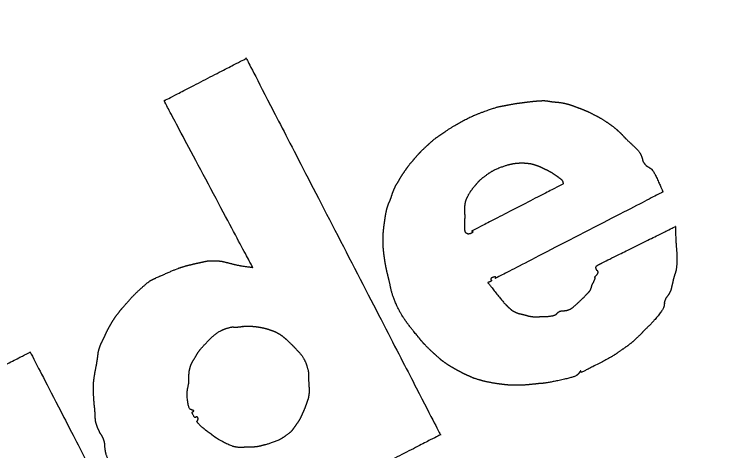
# Model space of a CAD drawing. Extents: x 2001876 to 2025694, y 804561 to 868938.
# Drawn here: x 2013222.38 to 2013255.63, y 824582.69 to 824602.91 of the extents above; entities that cross this region are included whole.
import ezdxf

# ---------------------------------------------------------------- set-up
doc = ezdxf.new("R2010")
doc.units = 0
doc.layers.add('Default', color=7, linetype='Continuous')
doc.layers.add('RD_TX_RoadID', color=7, linetype='Continuous')

msp = doc.modelspace()

# ---------------------------------------------------------------- linework, layer by layer
at = {"layer": 'Default'}
for points in [[(2013229.35, 824598.923), (2013229.35, 824598.923), (2013233.128, 824600.872), (2013233.128, 824600.872)], [(2013233.128, 824600.872), (2013233.128, 824600.872), (2013242.125, 824583.431), (2013242.125, 824583.431)], [(2013233.423, 824591.186), (2013233.423, 824591.186), (2013229.317, 824598.906), (2013229.317, 824598.906)], [(2013229.317, 824598.906), (2013229.317, 824598.906), (2013229.35, 824598.923), (2013229.35, 824598.923)], [(2013244.185, 824598.42), (2013244.703, 824598.606), (2013245.06, 824598.677), (2013245.355, 824598.732)], [(2013245.355, 824598.732), (2013245.649, 824598.787), (2013245.732, 824598.794), (2013245.947, 824598.823)], [(2013245.947, 824598.823), (2013246.163, 824598.852), (2013246.467, 824598.886), (2013246.654, 824598.901)], [(2013246.654, 824598.901), (2013246.837, 824598.913), (2013246.959, 824598.915), (2013247.059, 824598.9)], [(2013247.059, 824598.9), (2013247.161, 824598.891), (2013247.159, 824598.885), (2013247.258, 824598.87)], [(2013247.258, 824598.87), (2013247.358, 824598.855), (2013247.527, 824598.845), (2013247.731, 824598.817)], [(2013247.731, 824598.817), (2013247.933, 824598.783), (2013248.218, 824598.695), (2013248.472, 824598.6)], [(2013242.332, 824597.47), (2013242.78, 824597.772), (2013243.669, 824598.241), (2013244.185, 824598.42)], [(2013248.472, 824598.6), (2013248.721, 824598.504), (2013248.973, 824598.403), (2013249.245, 824598.262)], [(2013249.245, 824598.262), (2013249.521, 824598.124), (2013249.904, 824597.876), (2013250.087, 824597.74)], [(2013250.087, 824597.74), (2013250.272, 824597.6), (2013250.315, 824597.556), (2013250.441, 824597.442)], [(2013241.428, 824596.753), (2013241.639, 824596.949), (2013241.885, 824597.167), (2013242.332, 824597.47)], [(2013250.441, 824597.442), (2013250.564, 824597.321), (2013250.659, 824597.206), (2013250.838, 824597.038)], [(2013250.838, 824597.038), (2013251.015, 824596.873), (2013251.373, 824596.526), (2013251.436, 824596.364)], [(2013241.025, 824596.335), (2013241.179, 824596.512), (2013241.219, 824596.553), (2013241.428, 824596.753)], [(2013251.436, 824596.364), (2013251.502, 824596.198), (2013251.49, 824596.141), (2013251.557, 824596.032)], [(2013240.506, 824595.694), (2013240.642, 824595.887), (2013240.864, 824596.16), (2013241.025, 824596.335)], [(2013245.682, 824596.015), (2013245.8, 824596.025), (2013245.93, 824596.031), (2013246.074, 824596.018)], [(2013251.557, 824596.032), (2013251.627, 824595.925), (2013251.758, 824595.84), (2013251.877, 824595.768)], [(2013240.179, 824595.177), (2013240.267, 824595.325), (2013240.368, 824595.495), (2013240.506, 824595.694)], [(2013244.332, 824595.518), (2013244.606, 824595.711), (2013245.209, 824595.93), (2013245.365, 824595.964)], [(2013245.365, 824595.964), (2013245.521, 824595.999), (2013245.564, 824596.006), (2013245.682, 824596.015)], [(2013246.074, 824596.018), (2013246.223, 824596.008), (2013246.423, 824595.968), (2013246.572, 824595.917)], [(2013246.572, 824595.917), (2013246.715, 824595.868), (2013246.852, 824595.8), (2013246.948, 824595.753)], [(2013246.948, 824595.753), (2013247.046, 824595.711), (2013247.054, 824595.705), (2013247.159, 824595.651)], [(2013251.877, 824595.768), (2013251.994, 824595.7), (2013252.442, 824594.683), (2013252.442, 824594.683)], [(2013243.694, 824594.929), (2013243.863, 824595.128), (2013244.055, 824595.33), (2013244.332, 824595.518)], [(2013247.159, 824595.651), (2013247.257, 824595.6), (2013247.507, 824595.432), (2013247.675, 824595.304)], [(2013239.98, 824594.809), (2013240.044, 824594.954), (2013240.091, 824595.03), (2013240.179, 824595.177)], [(2013247.815, 824595.054), (2013247.815, 824595.054), (2013243.584, 824592.871), (2013243.584, 824592.871)], [(2013247.675, 824595.304), (2013247.794, 824595.222), (2013247.815, 824595.054), (2013247.815, 824595.054)], [(2013239.8, 824594.306), (2013239.847, 824594.433), (2013239.917, 824594.663), (2013239.98, 824594.809)], [(2013243.318, 824594.31), (2013243.345, 824594.385), (2013243.524, 824594.723), (2013243.694, 824594.929)], [(2013252.442, 824594.683), (2013252.442, 824594.683), (2013244.687, 824590.683), (2013244.687, 824590.683)], [(2013239.59, 824593.641), (2013239.629, 824593.834), (2013239.658, 824593.946), (2013239.693, 824594.057)], [(2013239.693, 824594.057), (2013239.734, 824594.165), (2013239.746, 824594.181), (2013239.8, 824594.306)], [(2013243.255, 824593.807), (2013243.253, 824593.939), (2013243.264, 824594.067), (2013243.279, 824594.147)], [(2013243.279, 824594.147), (2013243.292, 824594.23), (2013243.292, 824594.23), (2013243.318, 824594.31)], [(2013243.26, 824593.38), (2013243.276, 824593.557), (2013243.259, 824593.681), (2013243.255, 824593.807)], [(2013239.486, 824592.881), (2013239.508, 824593.086), (2013239.558, 824593.445), (2013239.59, 824593.641)], [(2013243.331, 824592.766), (2013243.261, 824592.802), (2013243.246, 824593.209), (2013243.26, 824593.38)], [(2013249.6, 824591.385), (2013249.709, 824591.441), (2013253.015, 824593.075), (2013253.015, 824593.075)], [(2013253.015, 824593.075), (2013253.015, 824593.075), (2013253.041, 824592.321), (2013253.072, 824591.994)], [(2013239.47, 824592.407), (2013239.465, 824592.604), (2013239.47, 824592.673), (2013239.486, 824592.881)], [(2013243.488, 824592.74), (2013243.441, 824592.731), (2013243.403, 824592.727), (2013243.331, 824592.766)], [(2013243.617, 824592.807), (2013243.579, 824592.782), (2013243.539, 824592.751), (2013243.488, 824592.74)], [(2013243.584, 824592.871), (2013243.584, 824592.871), (2013243.648, 824592.827), (2013243.617, 824592.807)], [(2013239.519, 824591.716), (2013239.492, 824591.937), (2013239.468, 824592.211), (2013239.47, 824592.407)], [(2013239.627, 824591.091), (2013239.59, 824591.261), (2013239.55, 824591.497), (2013239.519, 824591.716)], [(2013253.072, 824591.994), (2013253.098, 824591.665), (2013253.072, 824591.13), (2013253.037, 824591.01)], [(2013230.605, 824591.323), (2013230.744, 824591.359), (2013230.824, 824591.375), (2013230.994, 824591.411)], [(2013230.994, 824591.411), (2013231.168, 824591.45), (2013231.385, 824591.496), (2013231.638, 824591.493)], [(2013231.638, 824591.493), (2013231.894, 824591.492), (2013232.22, 824591.415), (2013232.504, 824591.341)], [(2013249.341, 824591.134), (2013249.313, 824591.227), (2013249.495, 824591.331), (2013249.6, 824591.385)], [(2013228.896, 824590.677), (2013228.999, 824590.725), (2013229.93, 824591.134), (2013230.151, 824591.201)], [(2013230.151, 824591.201), (2013230.375, 824591.271), (2013230.463, 824591.291), (2013230.605, 824591.323)], [(2013232.504, 824591.341), (2013232.785, 824591.271), (2013233.423, 824591.186), (2013233.423, 824591.186)], [(2013239.721, 824590.689), (2013239.674, 824590.89), (2013239.663, 824590.92), (2013239.627, 824591.091)], [(2013249.429, 824590.934), (2013249.446, 824591.009), (2013249.368, 824591.041), (2013249.341, 824591.134)], [(2013244.656, 824590.743), (2013244.585, 824590.732), (2013244.457, 824590.682), (2013244.466, 824590.645)], [(2013244.687, 824590.683), (2013244.687, 824590.683), (2013244.692, 824590.752), (2013244.656, 824590.743)], [(2013249.285, 824590.737), (2013249.284, 824590.757), (2013249.409, 824590.862), (2013249.429, 824590.934)], [(2013249.299, 824590.708), (2013249.299, 824590.708), (2013249.287, 824590.722), (2013249.285, 824590.737)], [(2013249.307, 824590.702), (2013249.305, 824590.706), (2013249.305, 824590.706), (2013249.299, 824590.708)], [(2013252.961, 824590.771), (2013252.928, 824590.656), (2013252.886, 824590.45), (2013252.853, 824590.316)], [(2013253.037, 824591.01), (2013253.006, 824590.891), (2013252.998, 824590.887), (2013252.961, 824590.771)], [(2013227.665, 824589.623), (2013227.902, 824589.898), (2013228.595, 824590.527), (2013228.696, 824590.579)], [(2013228.696, 824590.579), (2013228.793, 824590.629), (2013228.793, 824590.629), (2013228.896, 824590.677)], [(2013240.111, 824589.407), (2013239.896, 824589.884), (2013239.77, 824590.495), (2013239.721, 824590.689)], [(2013244.326, 824590.481), (2013244.326, 824590.481), (2013245.086, 824589.512), (2013245.208, 824589.406)], [(2013244.497, 824590.585), (2013244.51, 824590.561), (2013244.326, 824590.481), (2013244.326, 824590.481)], [(2013244.466, 824590.645), (2013244.469, 824590.611), (2013244.483, 824590.603), (2013244.497, 824590.585)], [(2013249.104, 824590.204), (2013249.14, 824590.293), (2013249.137, 824590.348), (2013249.185, 824590.424)], [(2013249.185, 824590.424), (2013249.231, 824590.504), (2013249.311, 824590.704), (2013249.307, 824590.702)], [(2013248.894, 824589.926), (2013249.013, 824590.054), (2013249.071, 824590.11), (2013249.104, 824590.204)], [(2013252.853, 824590.316), (2013252.822, 824590.187), (2013252.801, 824590.1), (2013252.739, 824589.991)], [(2013247.978, 824589.193), (2013248.163, 824589.222), (2013248.776, 824589.799), (2013248.894, 824589.926)], [(2013252.739, 824589.991), (2013252.677, 824589.882), (2013252.563, 824589.747), (2013252.53, 824589.643)], [(2013227.158, 824589.018), (2013227.316, 824589.228), (2013227.425, 824589.345), (2013227.665, 824589.623)], [(2013241.124, 824587.929), (2013241.019, 824588.054), (2013240.327, 824588.93), (2013240.111, 824589.407)], [(2013245.208, 824589.406), (2013245.325, 824589.298), (2013245.45, 824589.183), (2013245.588, 824589.116)], [(2013252.49, 824589.392), (2013252.471, 824589.27), (2013252.019, 824588.689), (2013251.778, 824588.462)], [(2013252.53, 824589.643), (2013252.496, 824589.539), (2013252.513, 824589.516), (2013252.49, 824589.392)], [(2013245.588, 824589.116), (2013245.729, 824589.051), (2013245.882, 824589.022), (2013246.016, 824588.989)], [(2013247.492, 824589.014), (2013247.553, 824589.065), (2013247.542, 824589.076), (2013247.607, 824589.119)], [(2013247.607, 824589.119), (2013247.665, 824589.165), (2013247.787, 824589.166), (2013247.978, 824589.193)], [(2013226.741, 824588.358), (2013226.845, 824588.555), (2013227, 824588.809), (2013227.158, 824589.018)], [(2013246.016, 824588.989), (2013246.147, 824588.954), (2013246.235, 824588.923), (2013246.381, 824588.906)], [(2013246.381, 824588.906), (2013246.526, 824588.884), (2013246.804, 824588.91), (2013246.886, 824588.911)], [(2013246.886, 824588.911), (2013246.967, 824588.912), (2013246.967, 824588.912), (2013247.044, 824588.911)], [(2013247.044, 824588.911), (2013247.125, 824588.912), (2013247.436, 824588.964), (2013247.492, 824589.014)], [(2013232.194, 824588.352), (2013232.475, 824588.441), (2013232.583, 824588.409), (2013232.774, 824588.426)], [(2013232.774, 824588.426), (2013232.969, 824588.445), (2013232.927, 824588.448), (2013233.044, 824588.458)], [(2013233.044, 824588.458), (2013233.162, 824588.467), (2013233.329, 824588.461), (2013233.484, 824588.449)], [(2013233.484, 824588.449), (2013233.641, 824588.433), (2013233.855, 824588.395), (2013233.989, 824588.362)], [(2013251.778, 824588.462), (2013251.533, 824588.233), (2013251.429, 824588.097), (2013251.189, 824587.877)], [(2013226.502, 824587.861), (2013226.579, 824588.019), (2013226.638, 824588.162), (2013226.741, 824588.358)], [(2013231.202, 824587.615), (2013231.427, 824587.864), (2013231.914, 824588.269), (2013232.194, 824588.352)], [(2013233.989, 824588.362), (2013234.118, 824588.331), (2013234.173, 824588.313), (2013234.287, 824588.27)], [(2013234.287, 824588.27), (2013234.404, 824588.233), (2013234.588, 824588.144), (2013234.672, 824588.09)], [(2013234.672, 824588.09), (2013234.756, 824588.036), (2013234.756, 824588.036), (2013234.834, 824587.974)], [(2013226.308, 824587.403), (2013226.353, 824587.554), (2013226.424, 824587.703), (2013226.502, 824587.861)], [(2013234.834, 824587.974), (2013234.912, 824587.912), (2013235.062, 824587.78), (2013235.262, 824587.581)], [(2013241.327, 824587.686), (2013241.224, 824587.806), (2013241.224, 824587.806), (2013241.124, 824587.929)], [(2013251.189, 824587.877), (2013250.95, 824587.656), (2013250.606, 824587.412), (2013250.301, 824587.199)], [(2013226.23, 824586.959), (2013226.26, 824587.169), (2013226.265, 824587.248), (2013226.308, 824587.403)], [(2013230.738, 824586.987), (2013230.85, 824587.178), (2013230.978, 824587.366), (2013231.202, 824587.615)], [(2013235.262, 824587.581), (2013235.464, 824587.378), (2013235.819, 824586.968), (2013235.92, 824586.662)], [(2013241.977, 824587.059), (2013241.8, 824587.214), (2013241.434, 824587.567), (2013241.327, 824587.686)], [(2013219.329, 824585.312), (2013219.329, 824585.312), (2013223.111, 824587.263), (2013223.111, 824587.263)], [(2013223.111, 824587.263), (2013223.111, 824587.263), (2013228.668, 824576.49), (2013228.668, 824576.49)], [(2013242.349, 824586.755), (2013242.201, 824586.863), (2013242.148, 824586.907), (2013241.977, 824587.059)], [(2013250.301, 824587.199), (2013249.991, 824586.987), (2013248.647, 824586.309), (2013248.647, 824586.309)], [(2013226.088, 824586.143), (2013226.12, 824586.359), (2013226.202, 824586.745), (2013226.23, 824586.959)], [(2013230.509, 824586.48), (2013230.542, 824586.625), (2013230.621, 824586.798), (2013230.738, 824586.987)], [(2013242.878, 824586.434), (2013242.706, 824586.53), (2013242.501, 824586.649), (2013242.349, 824586.755)], [(2013230.468, 824586.162), (2013230.477, 824586.304), (2013230.474, 824586.339), (2013230.509, 824586.48)], [(2013235.92, 824586.662), (2013236.022, 824586.356), (2013236.004, 824586.112), (2013236.022, 824585.87)], [(2013243.371, 824586.182), (2013243.197, 824586.261), (2013243.048, 824586.343), (2013242.878, 824586.434)], [(2013248.647, 824586.309), (2013248.647, 824586.309), (2013248.64, 824586.403), (2013248.613, 824586.374)], [(2013226.045, 824585.671), (2013226.053, 824585.885), (2013226.058, 824585.934), (2013226.088, 824586.143)], [(2013230.422, 824585.627), (2013230.48, 824585.882), (2013230.46, 824586.02), (2013230.468, 824586.162)], [(2013243.907, 824585.977), (2013243.639, 824586.059), (2013243.543, 824586.107), (2013243.371, 824586.182)], [(2013248.461, 824586.193), (2013248.377, 824586.109), (2013247.079, 824585.828), (2013246.843, 824585.809)], [(2013248.613, 824586.374), (2013248.567, 824586.315), (2013248.546, 824586.278), (2013248.461, 824586.193)], [(2013236.022, 824585.87), (2013236.037, 824585.632), (2013236.044, 824585.37), (2013236.02, 824585.229)], [(2013244.999, 824585.763), (2013244.726, 824585.796), (2013244.178, 824585.897), (2013243.907, 824585.977)], [(2013245.547, 824585.723), (2013245.315, 824585.727), (2013245.27, 824585.734), (2013244.999, 824585.763)], [(2013246.37, 824585.764), (2013246.157, 824585.741), (2013245.775, 824585.718), (2013245.547, 824585.723)], [(2013246.843, 824585.809), (2013246.605, 824585.794), (2013246.589, 824585.785), (2013246.37, 824585.764)], [(2013226.077, 824584.885), (2013226.061, 824585.065), (2013226.04, 824585.464), (2013226.045, 824585.671)], [(2013230.532, 824584.609), (2013230.451, 824584.649), (2013230.362, 824585.376), (2013230.422, 824585.627)], [(2013224.886, 824574.539), (2013224.886, 824574.539), (2013219.329, 824585.312), (2013219.329, 824585.312)], [(2013236.02, 824585.229), (2013235.995, 824585.089), (2013235.989, 824585.091), (2013235.946, 824584.956)], [(2013226.113, 824584.519), (2013226.1, 824584.702), (2013226.094, 824584.704), (2013226.077, 824584.885)], [(2013235.946, 824584.956), (2013235.901, 824584.825), (2013235.812, 824584.59), (2013235.731, 824584.41)], [(2013226.23, 824583.776), (2013226.137, 824584.005), (2013226.125, 824584.336), (2013226.113, 824584.519)], [(2013230.692, 824584.518), (2013230.723, 824584.538), (2013230.618, 824584.572), (2013230.532, 824584.609)], [(2013230.761, 824584.226), (2013230.729, 824584.219), (2013230.603, 824584.462), (2013230.628, 824584.484)], [(2013230.628, 824584.484), (2013230.656, 824584.509), (2013230.662, 824584.497), (2013230.692, 824584.518)], [(2013235.731, 824584.41), (2013235.65, 824584.23), (2013235.562, 824584.062), (2013235.434, 824583.884)], [(2013230.826, 824584.259), (2013230.791, 824584.257), (2013230.795, 824584.238), (2013230.761, 824584.226)], [(2013230.89, 824584.134), (2013230.902, 824584.17), (2013230.862, 824584.268), (2013230.826, 824584.259)], [(2013231.347, 824583.566), (2013231.199, 824583.664), (2013230.822, 824584.027), (2013230.846, 824584.06)], [(2013230.846, 824584.06), (2013230.875, 824584.095), (2013230.885, 824584.095), (2013230.89, 824584.134)], [(2013226.539, 824583.137), (2013226.486, 824583.32), (2013226.316, 824583.549), (2013226.23, 824583.776)], [(2013235.434, 824583.884), (2013235.305, 824583.699), (2013235.17, 824583.533), (2013234.914, 824583.355)], [(2013231.632, 824583.35), (2013231.558, 824583.404), (2013231.495, 824583.468), (2013231.347, 824583.566)], [(2013242.125, 824583.431), (2013242.125, 824583.431), (2013238.346, 824581.482), (2013238.346, 824581.482)], [(2013226.593, 824582.725), (2013226.564, 824582.93), (2013226.586, 824582.957), (2013226.539, 824583.137)], [(2013231.802, 824583.238), (2013231.718, 824583.292), (2013231.71, 824583.298), (2013231.632, 824583.35)], [(2013232.676, 824582.855), (2013232.474, 824582.879), (2013231.887, 824583.184), (2013231.802, 824583.238)], [(2013234.914, 824583.355), (2013234.665, 824583.175), (2013234.049, 824582.97), (2013233.875, 824582.931)], [(2013233.089, 824582.848), (2013232.946, 824582.846), (2013232.883, 824582.829), (2013232.676, 824582.855)], [(2013233.526, 824582.863), (2013233.394, 824582.852), (2013233.231, 824582.849), (2013233.089, 824582.848)], [(2013233.875, 824582.931), (2013233.702, 824582.888), (2013233.656, 824582.879), (2013233.526, 824582.863)], [(2013226.997, 824581.962), (2013226.816, 824582.083), (2013226.618, 824582.518), (2013226.593, 824582.725)]]:
    msp.add_open_spline(points, degree=2, dxfattribs=at)

# ---------------------------------------------------------------- texts
at = {"layer": 'RD_TX_RoadID'}
msp.add_text('NORFOLK SOUTHERN RAILROAD', height=30, rotation=42.3783, dxfattribs=at).set_placement((2012946.488, 824583.749))

doc.saveas('drawing.dxf')
